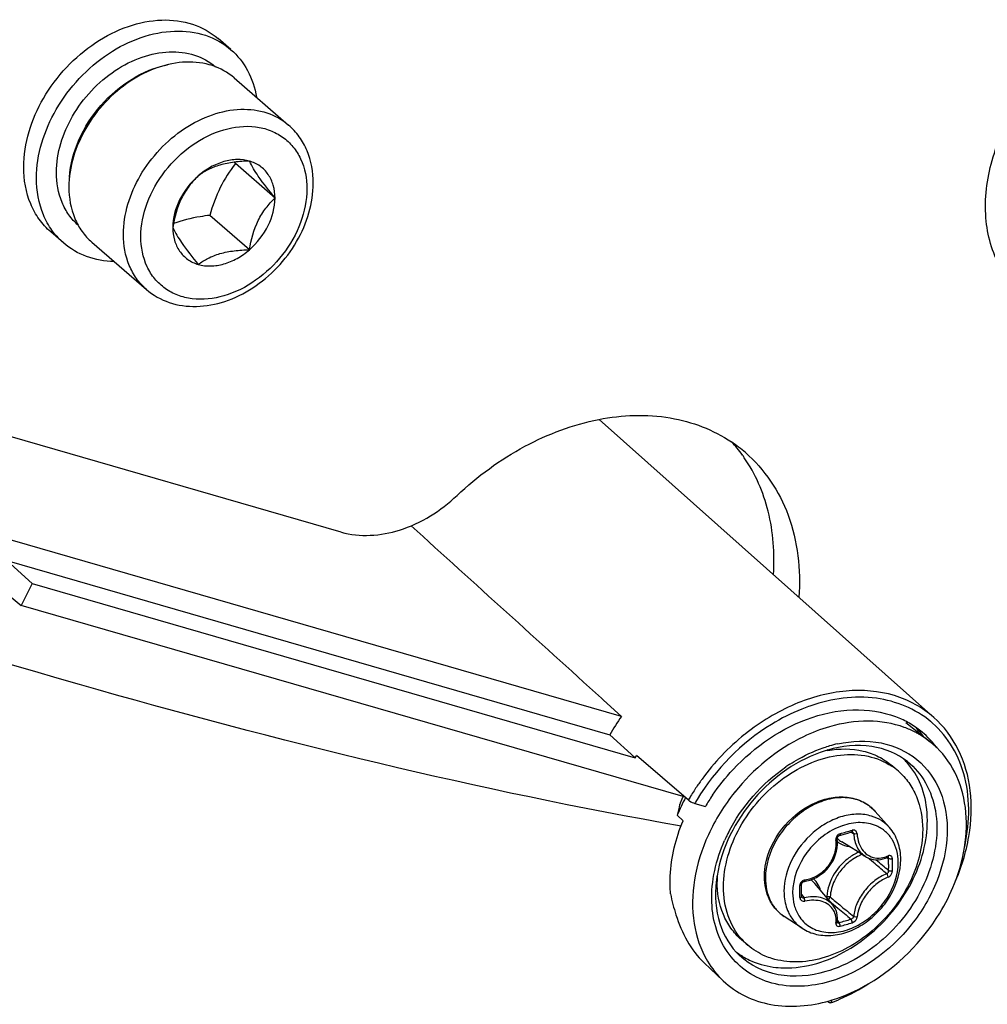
# Model space of a CAD drawing. Header units: millimetres. Extents: x 0 to 420, y 0 to 297.
# Tile 490 of 502: x 383 to 387, y 225 to 229. Entities that reach past the tile are written whole.
import ezdxf

# ---------------------------------------------------------------- set-up
doc = ezdxf.new("R2010")
doc.units = ezdxf.units.MM
doc.header["$LTSCALE"] = 23.1
doc.layers.get('0').update_dxf_attribs({"linetype": 'CONTINUOUS'})

msp = doc.modelspace()

# ---------------------------------------------------------------- linework, layer by layer
at = {"color": 7, "linetype": 'CONTINUOUS'}
for p, q in [((383.9571, 228.9163), (383.9071, 228.9596)), ((383.9698, 228.8061), (384.183, 228.6214)), ((384.1298, 228.3362), (383.9748, 228.4705)), ((384.0298, 228.1341), (383.8748, 228.2684)), ((383.3024, 228.1603), (383.2524, 228.2036)), ((384.3886, 227.0298), (380.4672, 228.1618)), ((383.4133, 228.1635), (383.6265, 227.9789)), ((385.3973, 227.47), (386.7067, 226.3054)), ((385.485, 226.3095), (382.7575, 227.0969)), ((383.0813, 226.9184), (385.4395, 226.2377)), ((383.0813, 226.9184), (383.1798, 226.8288)), ((383.0358, 226.8266), (383.1373, 226.743)), ((383.1798, 226.8288), (383.1373, 226.743)), ((383.1798, 226.8288), (385.5391, 226.1477)), ((385.7259, 225.9958), (383.1373, 226.743)), ((385.4063, 226.3808), (385.4151, 226.3728)), ((385.4151, 226.3728), (385.485, 226.3095)), ((386.5977, 226.2857), (386.693, 226.2096)), ((385.4395, 226.2377), (385.5376, 226.1491)), ((385.5376, 226.1491), (385.5391, 226.1477)), ((385.5391, 226.1477), (385.5441, 226.1563)), ((385.7468, 225.9822), (385.544, 226.1563)), ((386.5683, 226.095), (386.5433, 226.1167)), ((385.7127, 225.9649), (385.713, 225.9659)), ((385.7717, 225.9693), (385.8134, 225.9573)), ((385.7025, 225.9226), (385.7261, 225.9016)), ((386.5332, 225.875), (386.4778, 225.9376)), ((386.3293, 225.8326), (386.3296, 225.8341)), ((386.3293, 225.8311), (386.3293, 225.8326)), ((386.3301, 225.8207), (386.3293, 225.8311)), ((386.3296, 225.8341), (386.33, 225.8357)), ((386.33, 225.8357), (386.3307, 225.8372)), ((386.3307, 225.8372), (386.3315, 225.8387)), ((386.3315, 225.8387), (386.3325, 225.84)), ((386.3325, 225.84), (386.3337, 225.8412)), ((386.3337, 225.8412), (386.3349, 225.8422)), ((386.3349, 225.8422), (386.3362, 225.843)), ((386.3362, 225.843), (386.3375, 225.8436)), ((386.3375, 225.8436), (386.3381, 225.8437)), ((386.3381, 225.8437), (386.3529, 225.8479)), ((386.3529, 225.8479), (386.3618, 225.8504)), ((386.3618, 225.8504), (386.3706, 225.853)), ((386.3706, 225.853), (386.3854, 225.8574)), ((386.3823, 225.8565), (386.3934, 225.8505)), ((386.3854, 225.8574), (386.386, 225.8576)), ((386.386, 225.8576), (386.3871, 225.8577)), ((386.3871, 225.8577), (386.388, 225.8576)), ((386.388, 225.8576), (386.3888, 225.8574)), ((386.3888, 225.8574), (386.3891, 225.8573)), ((386.3265, 225.7821), (386.3289, 225.7949)), ((386.3289, 225.7949), (386.3301, 225.8078)), ((386.3301, 225.8078), (386.3301, 225.8207)), ((386.4392, 225.7613), (386.3464, 225.8188)), ((386.3125, 225.7452), (386.3183, 225.7572)), ((386.3183, 225.7572), (386.3229, 225.7695)), ((386.3229, 225.7695), (386.3265, 225.7821)), ((386.4391, 225.7613), (386.4429, 225.7591)), ((386.4429, 225.7591), (386.4513, 225.7551)), ((386.4513, 225.7551), (386.4601, 225.752)), ((386.5085, 225.752), (386.5185, 225.7552)), ((386.5185, 225.7552), (386.526, 225.7582)), ((386.5231, 225.757), (386.5301, 225.7533)), ((386.5269, 225.7588), (386.526, 225.7582)), ((386.526, 225.7582), (386.5273, 225.7586)), ((386.5273, 225.7586), (386.5278, 225.7587)), ((386.2894, 225.7126), (386.298, 225.7229)), ((386.298, 225.7229), (386.3058, 225.7337)), ((386.3058, 225.7337), (386.3125, 225.7452)), ((386.4601, 225.752), (386.4693, 225.75)), ((386.4693, 225.75), (386.4789, 225.7489)), ((386.4789, 225.7489), (386.4886, 225.7489)), ((386.4795, 225.7489), (386.4819, 225.7469)), ((386.4886, 225.7489), (386.4985, 225.7499)), ((386.4985, 225.7499), (386.5085, 225.752)), ((386.2353, 225.6743), (386.2473, 225.68)), ((386.2473, 225.68), (386.2588, 225.6868)), ((386.2588, 225.6868), (386.2697, 225.6945)), ((386.2697, 225.6945), (386.2799, 225.7032)), ((386.2799, 225.7032), (386.2894, 225.7126)), ((386.1898, 225.6537), (386.19, 225.655)), ((386.1898, 225.6529), (386.1898, 225.6537)), ((386.1899, 225.6342), (386.1898, 225.6529)), ((386.19, 225.655), (386.1905, 225.6564)), ((386.1905, 225.6564), (386.1912, 225.6578)), ((386.1912, 225.6578), (386.1921, 225.6591)), ((386.1921, 225.6591), (386.1932, 225.6604)), ((386.1932, 225.6604), (386.1945, 225.6615)), ((386.1945, 225.6615), (386.1958, 225.6624)), ((386.1958, 225.6624), (386.1972, 225.6632)), ((386.1972, 225.6632), (386.1987, 225.6638)), ((386.1987, 225.6638), (386.2001, 225.6642)), ((386.2001, 225.6642), (386.2006, 225.6643)), ((386.2006, 225.6643), (386.2102, 225.6661)), ((386.2102, 225.6661), (386.2229, 225.6696)), ((386.2229, 225.6696), (386.2353, 225.6743)), ((386.3114, 225.5724), (386.2414, 225.6558)), ((386.1898, 225.6056), (386.1899, 225.6291)), ((386.1898, 225.6124), (386.1991, 225.6001)), ((386.1898, 225.6052), (386.1898, 225.6056)), ((386.1899, 225.6044), (386.1898, 225.6052)), ((386.1899, 225.6291), (386.1899, 225.6342)), ((386.1901, 225.6037), (386.1899, 225.6044)), ((386.1904, 225.6032), (386.1901, 225.6037)), ((386.2884, 225.6052), (386.2848, 225.6042)), ((386.298, 225.5884), (386.3314, 225.5601)), ((386.3161, 225.5662), (386.3114, 225.5724)), ((386.3209, 225.5583), (386.3161, 225.5662)), ((386.1918, 225.4808), (386.122, 225.5267)), ((386.3247, 225.5499), (386.3209, 225.5583)), ((386.3275, 225.5411), (386.3247, 225.5499)), ((386.3294, 225.5318), (386.3275, 225.5411)), ((386.3302, 225.5222), (386.3294, 225.5318)), ((386.3292, 225.5042), (386.3301, 225.5034)), ((386.3292, 225.5042), (386.3293, 225.5041)), ((386.3293, 225.5051), (386.33, 225.5123)), ((386.3293, 225.5045), (386.3293, 225.5051)), ((386.3293, 225.5042), (386.3293, 225.5045)), ((386.3293, 225.5041), (386.3293, 225.5042)), ((386.3293, 225.5041), (386.3293, 225.5041)), ((386.3299, 225.5113), (386.3359, 225.5031)), ((386.33, 225.5123), (386.3302, 225.5222)), ((386.3301, 225.5034), (386.331, 225.5029)), ((385.9791, 225.4147), (385.9541, 225.4363)), ((385.8086, 225.3452), (385.8835, 225.2749)), ((386.2906, 225.1956), (386.2966, 225.1905)), ((386.3037, 225.1896), (386.3024, 225.1888))]:
    msp.add_line(p, q, dxfattribs=at)
for centre, radius, start, end in [((386.7321, 230.5931), 3.4798, 217.4698, 217.5899), ((385.6005, 226.9137), 0.5647, 49.1121, 56.096), ((385.4934, 226.9942), 0.574, 35.9707, 42.6066), ((385.485, 226.988), 0.5845, 34.7155, 35.9822), ((386.4528, 225.6787), 0.7097, 109.4203, 111.7249), ((386.4477, 225.6932), 0.6943, 108.6304, 109.4149), ((386.2358, 225.784), 0.9165, 145.0102, 150.3295), ((386.4249, 225.9604), 0.3723, 65.4059, 65.984), ((386.4274, 225.9656), 0.3665, 60.8683, 65.4152), ((386.4651, 225.9187), 0.3698, 62.7861, 70.0184), ((386.4319, 225.9738), 0.3571, 52.1189, 60.8685), ((386.387, 226.0132), 0.3545, 39.7902, 44.9595), ((386.4346, 225.9775), 0.3526, 51.3783, 52.0948), ((386.4493, 225.9961), 0.3824, 48.5835, 50.1979), ((386.5496, 225.5152), 0.9289, 128.8768, 143.7603), ((386.5293, 225.5386), 0.8979, 128.4944, 128.8086), ((386.4701, 225.9289), 0.3585, 60.3613, 62.7529), ((386.4732, 225.9342), 0.3523, 51.4094, 60.3711), ((386.4345, 225.9774), 0.3527, 45.1238, 51.3734), ((386.3842, 226.0109), 0.3581, 37.9629, 39.7925), ((386.4324, 225.9753), 0.3557, 39.8833, 45.1176), ((386.4271, 225.7101), 0.487, 106.1133, 107.3228), ((386.4424, 225.6962), 0.518, 106.1134, 107.3858), ((386.4378, 225.7123), 0.5012, 102.3187, 106.1235), ((386.4285, 225.9721), 0.3607, 36.5231, 39.8819), ((386.3626, 225.7773), 0.4052, 99.9885, 101.4563), ((386.3906, 225.9406), 0.2831, 42.6059, 46.1215), ((386.4975, 225.5745), 0.652, 122.8462, 124.5399), ((386.4019, 225.9028), 0.2542, 49.1138, 56.5118), ((386.3896, 225.9397), 0.2844, 41.9998, 42.6077), ((386.5458, 225.5179), 0.9242, 143.7552, 144.5649), ((386.5397, 225.5221), 0.9168, 145.7861, 147.2162), ((386.5433, 225.5196), 0.9212, 144.5648, 145.7865), ((386.3983, 225.6327), 0.7538, 151.5473, 157.3797), ((386.2628, 225.7461), 0.592, 156.1222, 158.3075), ((386.2716, 225.7439), 0.6011, 155.7151, 157.7608), ((386.2716, 225.7422), 0.6017, 155.407, 156.1264), ((386.2761, 225.7419), 0.6061, 155.5446, 155.7177), ((386.2772, 225.7414), 0.6072, 155.2325, 155.5445), ((386.2744, 225.7409), 0.6048, 155.0789, 155.4074), ((386.2786, 225.7408), 0.6088, 154.9071, 155.2325), ((386.2761, 225.7401), 0.6067, 154.7598, 155.0789), ((386.5246, 225.5314), 0.8991, 148.7816, 149.9069), ((386.5329, 225.5264), 0.9088, 147.2157, 148.7811), ((386.5273, 225.5295), 0.8743, 148.6078, 149.7971), ((386.5145, 225.5436), 0.814, 145.8248, 149.459), ((386.5711, 225.4973), 0.8243, 141.2071, 141.3892), ((396.9151, 223.251), 11.5265, 166.38196, 166.59805), ((386.2655, 225.7464), 0.5945, 157.7633, 158.3391), ((386.3626, 225.8355), 0.1539, 50.5352, 52.3899), ((386.3627, 225.8357), 0.1537, 47.2036, 50.5349), ((386.3622, 225.8351), 0.1545, 41.5302, 47.1948), ((386.4288, 225.6519), 0.2433, 109.0705, 109.2293), ((386.4827, 225.5598), 0.6504, 155.0574, 155.9788), ((386.4877, 225.5575), 0.6559, 154.2378, 155.0576), ((386.4913, 225.5558), 0.6599, 153.6901, 154.2381), ((386.4944, 225.5542), 0.6634, 152.9605, 153.69), ((386.3937, 225.8951), 0.0898, 224.1498, 225.1349), ((386.3939, 225.8954), 0.0901, 225.1677, 238.1926), ((385.808, 227.7832), 2.0045, 285.3931, 286.8075), ((386.4948, 225.5935), 0.202, 114.0645, 126.4053), ((378.3422, 216.1872), 12.5417, 49.56104, 49.72441), ((386.4844, 225.8616), 0.1071, 290.317, 292.2631), ((386.4832, 225.8646), 0.1103, 292.2624, 294.0755), ((386.5086, 225.5756), 0.2113, 135.0983, 148.1044), ((379.0773, 217.0486), 11.4092, 49.26308, 49.56466), ((378.4988, 216.2506), 12.4061, 49.65654, 49.94798), ((385.0648, 225.7296), 1.4654, 0.0023, 0.9288), ((385.1135, 225.7296), 1.4168, 359.0554, 0.003), ((385.0666, 225.7287), 1.4783, 0.0024, 0.9289), ((385.1157, 225.7287), 1.4292, 359.0555, 0.003), ((386.3484, 225.6083), 0.4956, 170.966, 172.5115), ((386.258, 225.6639), 0.399, 176.7952, 179.9853), ((386.3384, 225.6096), 0.4855, 172.5131, 173.5718), ((384.0425, 225.6243), 2.1407, 0.0023, 0.6425), ((386.2059, 225.6485), 0.0216, 99.0638, 106.7637), ((386.1723, 225.5978), 0.0902, 40.0257, 53.8865), ((386.1571, 225.5975), 0.1114, 16.5086, 23.3442), ((384.1225, 225.6243), 2.0607, 359.3452, 0.0019), ((386.1871, 225.6056), 0.00271, 351.6033, 359.3214), ((393.9542, 234.6894), 11.8794, 229.89404, 230.16205), ((393.0058, 233.5522), 10.3986, 230.16047, 230.51372), ((393.4443, 233.9817), 11.0235, 229.81565, 230.16603), ((385.9611, 226.8902), 1.4368, 285.1211, 287.0773), ((385.9618, 226.8883), 1.4495, 285.1302, 287.0863), ((386.1456, 225.6069), 0.2543, 221.708, 229.0965), ((386.1066, 225.6126), 0.2831, 232.7252, 236.2895), ((386.108, 225.6148), 0.2856, 236.2886, 238.5626)]:
    msp.add_arc(centre, radius, start, end, dxfattribs=at)
msp.add_ellipse((377.9102, 233.5277), major_axis=(23.9533, -21.8), ratio=0.007825, start_param=-1.277935, end_param=-1.245388, dxfattribs=at)
for points, knots in [([(383.1468, 228.4566), (383.1468, 228.55), (383.1933, 228.6949), (383.3097, 228.8503), (383.4234, 228.9473), (383.5512, 229.012), (383.6829, 229.0388), (383.8073, 229.0238), (383.8783, 228.9845), (383.9071, 228.9596)], [0, 0, 0, 0, 0.256473, 0.394543, 0.531644, 0.662632, 0.784011, 0.89531, 1, 1, 1, 1]), ([(383.1968, 228.4133), (383.1968, 228.5067), (383.2433, 228.6516), (383.3597, 228.807), (383.4734, 228.904), (383.6012, 228.9687), (383.7329, 228.9955), (383.8573, 228.9805), (383.9283, 228.9412), (383.9571, 228.9162)], [0, 0, 0, 0, 0.256473, 0.394543, 0.531644, 0.662632, 0.784011, 0.89531, 1, 1, 1, 1]), ([(383.9571, 228.9162), (383.9834, 228.8935), (384.0289, 228.8359), (384.0512, 228.7665), (384.0573, 228.7303)], [0, 0, 0, 0, 0.486901, 1, 1, 1, 1]), ([(383.2747, 228.4358), (383.2747, 228.5122), (383.3127, 228.6308), (383.4078, 228.7581), (383.5008, 228.8376), (383.6053, 228.8908), (383.713, 228.9131), (383.815, 228.9013), (383.8733, 228.8695), (383.897, 228.8492)], [0, 0, 0, 0, 0.256356, 0.394367, 0.531444, 0.662461, 0.783913, 0.895292, 1, 1, 1, 1]), ([(386.968, 228.0641), (386.9347, 228.1229), (386.8959, 228.2658), (386.9248, 228.4925), (387.0281, 228.7137), (387.1386, 228.8406), (387.2022, 228.8957)], [0, 0, 0, 0, 0.218995, 0.462606, 0.727301, 1, 1, 1, 1]), ([(383.9698, 228.8061), (383.9453, 228.8273), (383.8849, 228.8607), (383.7792, 228.8734), (383.6673, 228.8507), (383.5586, 228.7956), (383.462, 228.7132), (383.363, 228.5811), (383.3235, 228.458), (383.3235, 228.3786)], [0, 0, 0, 0, 0.10469, 0.215989, 0.337368, 0.468357, 0.605457, 0.743527, 1, 1, 1, 1]), ([(383.3256, 228.4178), (383.329, 228.4677), (383.3567, 228.5698), (383.4431, 228.7031), (383.5635, 228.8065), (383.6609, 228.8475), (383.7097, 228.8574)], [0, 0, 0, 0, 0.242198, 0.500473, 0.758486, 1, 1, 1, 1]), ([(383.5367, 228.1939), (383.5367, 228.2733), (383.5763, 228.3964), (383.6753, 228.5286), (383.7719, 228.611), (383.8805, 228.666), (383.9924, 228.6888), (384.0982, 228.676), (384.1585, 228.6426), (384.183, 228.6214)], [0, 0, 0, 0, 0.256473, 0.394543, 0.531643, 0.662632, 0.784011, 0.89531, 1, 1, 1, 1]), ([(383.605, 228.1847), (383.605, 228.2293), (383.6241, 228.3223), (383.695, 228.4466), (383.7993, 228.547), (383.9228, 228.6095), (384.0324, 228.6218), (384.1104, 228.6031), (384.1607, 228.5765), (384.2019, 228.5381), (384.2432, 228.4723), (384.2545, 228.4121), (384.2545, 228.3722)], [0, 0, 0, 0, 0.129668, 0.269359, 0.410763, 0.544839, 0.665836, 0.721902, 0.775957, 0.829435, 0.883905, 1, 1, 1, 1]), ([(384.2795, 228.3939), (384.2795, 228.4371), (384.268, 228.5025), (384.2267, 228.577), (384.1985, 228.608), (384.183, 228.6214)], [0, 0, 0, 0, 0.511244, 0.757317, 1, 1, 1, 1]), ([(383.2524, 228.2036), (383.2356, 228.2183), (383.2048, 228.2521), (383.1592, 228.3349), (383.1468, 228.4079), (383.1468, 228.4566)], [0, 0, 0, 0, 0.238021, 0.481682, 1, 1, 1, 1]), ([(384.0298, 228.4806), (384.0142, 228.485), (383.9801, 228.489), (383.9279, 228.4802), (383.8762, 228.4581), (383.8446, 228.4357), (383.8298, 228.4228)], [0, 0, 0, 0, 0.224948, 0.467386, 0.727185, 1, 1, 1, 1]), ([(384.0298, 228.4806), (384.0099, 228.48), (383.971, 228.4775), (383.9159, 228.4673), (383.8683, 228.4489), (383.8415, 228.4317), (383.8298, 228.4228)], [0, 0, 0, 0, 0.28232, 0.551495, 0.791281, 1, 1, 1, 1]), ([(383.9748, 228.4705), (383.9523, 228.4413), (383.911, 228.3773), (383.8855, 228.3056), (383.8748, 228.2684)], [0, 0, 0, 0, 0.486957, 1, 1, 1, 1]), ([(384.1298, 228.3362), (384.1071, 228.3641), (384.0707, 228.41), (384.0391, 228.4598), (384.0298, 228.4806)], [0, 0, 0, 0, 0.612491, 1, 1, 1, 1]), ([(384.1298, 228.3362), (384.1298, 228.353), (384.1257, 228.3856), (384.1055, 228.4295), (384.0726, 228.4631), (384.0445, 228.4763), (384.0298, 228.4806)], [0, 0, 0, 0, 0.266795, 0.515912, 0.756237, 1, 1, 1, 1]), ([(383.3024, 228.1603), (383.2856, 228.175), (383.2548, 228.2088), (383.2092, 228.2916), (383.1968, 228.3646), (383.1968, 228.4133)], [0, 0, 0, 0, 0.238021, 0.481682, 1, 1, 1, 1]), ([(383.36, 228.2295), (383.3464, 228.2415), (383.3216, 228.2693), (383.2848, 228.3368), (383.2747, 228.3962), (383.2747, 228.4358)], [0, 0, 0, 0, 0.237987, 0.481694, 1, 1, 1, 1]), ([(383.8298, 228.4228), (383.8171, 228.4106), (383.7923, 228.3835), (383.7515, 228.3182), (383.7364, 228.26), (383.7298, 228.2207)], [0, 0, 0, 0, 0.230581, 0.47882, 1, 1, 1, 1]), ([(383.8298, 228.4228), (383.7997, 228.3968), (383.7509, 228.3348), (383.7298, 228.2578), (383.7298, 228.2207)], [0, 0, 0, 0, 0.51821, 1, 1, 1, 1]), ([(383.3235, 228.3786), (383.3235, 228.3372), (383.3341, 228.2751), (383.3728, 228.2048), (383.3989, 228.176), (383.4133, 228.1635)], [0, 0, 0, 0, 0.518318, 0.761979, 1, 1, 1, 1]), ([(384.2545, 228.3722), (384.2545, 228.3277), (384.2355, 228.2347), (384.1646, 228.1104), (384.0603, 228.01), (383.9367, 227.9475), (383.8271, 227.9352), (383.7492, 227.9539), (383.6989, 227.9804), (383.6576, 228.0188), (383.6163, 228.0847), (383.605, 228.1448), (383.605, 228.1847)], [0, 0, 0, 0, 0.129668, 0.269359, 0.410763, 0.544839, 0.665836, 0.721902, 0.775957, 0.829435, 0.883905, 1, 1, 1, 1]), ([(383.6265, 227.9789), (383.6525, 227.9563), (383.7155, 227.9209), (383.8246, 227.9063), (383.9381, 227.9278), (384.0466, 227.9815), (384.1423, 228.0619), (384.2179, 228.1625), (384.2671, 228.275), (384.2795, 228.3551), (384.2795, 228.3939)], [0, 0, 0, 0, 0.110355, 0.224909, 0.346504, 0.475444, 0.609358, 0.744151, 0.875428, 1, 1, 1, 1]), ([(384.0298, 228.1341), (384.0364, 228.1734), (384.0515, 228.2316), (384.0923, 228.2969), (384.1171, 228.324), (384.1298, 228.3362)], [0, 0, 0, 0, 0.52118, 0.769419, 1, 1, 1, 1]), ([(384.0298, 228.1341), (384.0599, 228.1602), (384.1086, 228.2222), (384.1298, 228.2992), (384.1298, 228.3362)], [0, 0, 0, 0, 0.51821, 1, 1, 1, 1]), ([(383.8748, 228.2684), (383.8622, 228.2668), (383.814, 228.2601), (383.7662, 228.2488), (383.7325, 228.2363)], [0, 0, 0, 0, 0.261215, 1, 1, 1, 1]), ([(383.7298, 228.2207), (383.7391, 228.2), (383.7707, 228.1502), (383.8071, 228.1043), (383.8298, 228.0764)], [0, 0, 0, 0, 0.387509, 1, 1, 1, 1]), ([(383.7298, 228.2207), (383.7298, 228.204), (383.7339, 228.1714), (383.754, 228.1274), (383.7869, 228.0939), (383.8151, 228.0807), (383.8298, 228.0764)], [0, 0, 0, 0, 0.266795, 0.515912, 0.756237, 1, 1, 1, 1]), ([(383.6265, 227.9789), (383.6122, 227.9913), (383.5861, 228.0201), (383.5473, 228.0905), (383.5367, 228.1525), (383.5367, 228.1939)], [0, 0, 0, 0, 0.238021, 0.481682, 1, 1, 1, 1]), ([(383.5006, 228.0877), (383.464, 228.0886), (383.3921, 228.1008), (383.3287, 228.1376), (383.3024, 228.1603)], [0, 0, 0, 0, 0.51308, 1, 1, 1, 1]), ([(383.8298, 228.0764), (383.8453, 228.0719), (383.8794, 228.068), (383.9316, 228.0768), (383.9834, 228.0989), (384.0149, 228.1213), (384.0298, 228.1341)], [0, 0, 0, 0, 0.224948, 0.467386, 0.727185, 1, 1, 1, 1]), ([(383.8298, 228.0764), (383.8415, 228.0853), (383.8683, 228.1025), (383.9159, 228.1209), (383.971, 228.1311), (384.0099, 228.1335), (384.0298, 228.1341)], [0, 0, 0, 0, 0.208719, 0.448505, 0.71768, 1, 1, 1, 1]), ([(384.8419, 227.1731), (384.9214, 227.248), (385.0944, 227.3749), (385.3838, 227.484), (385.6707, 227.4957), (385.8443, 227.4302), (385.9155, 227.3824)], [0, 0, 0, 0, 0.279692, 0.541857, 0.780601, 1, 1, 1, 1]), ([(385.7185, 225.8807), (384.9245, 226.0187), (383.1972, 226.4458), (381.5117, 227.0068), (380.6011, 227.3393)], [0, 0, 0, 0, 0.45396, 1, 1, 1, 1]), ([(385.9701, 227.3406), (386.0446, 227.2761), (386.1646, 227.0952), (386.1867, 226.8828), (386.1794, 226.7749)], [0, 0, 0, 0, 0.476915, 1, 1, 1, 1]), ([(386.0796, 226.8637), (386.0849, 226.9464), (386.0739, 227.108), (386.009, 227.258), (385.9654, 227.3209)], [0, 0, 0, 0, 0.519799, 1, 1, 1, 1]), ([(384.3886, 227.0298), (384.4618, 227.0087), (384.6359, 227.0219), (384.7782, 227.1131), (384.8419, 227.1731)], [0, 0, 0, 0, 0.465516, 1, 1, 1, 1]), ([(386.7067, 226.3054), (386.6628, 226.3444), (386.5517, 226.4047), (386.3567, 226.4193), (386.1537, 226.3641), (386.029, 226.2879), (385.9704, 226.2414)], [0, 0, 0, 0, 0.220902, 0.457901, 0.718638, 1, 1, 1, 1]), ([(386.6941, 226.2898), (386.6351, 226.339), (386.4746, 226.4035), (386.3074, 226.3786), (386.2259, 226.3511)], [0, 0, 0, 0, 0.471571, 1, 1, 1, 1]), ([(386.1902, 226.338), (386.1491, 226.3216), (385.9865, 226.239), (385.8527, 226.1024), (385.781, 225.9849)], [0, 0, 0, 0, 0.24306, 1, 1, 1, 1]), ([(386.2311, 226.3054), (386.2893, 226.3248), (386.4068, 226.3463), (386.5255, 226.3232), (386.5764, 226.3005)], [0, 0, 0, 0, 0.523768, 1, 1, 1, 1]), ([(385.841, 226.0009), (385.8652, 226.0364), (385.969, 226.1666), (386.1139, 226.2663), (386.2311, 226.3054)], [0, 0, 0, 0, 0.257864, 1, 1, 1, 1]), ([(386.7875, 225.6557), (386.8136, 225.7145), (386.8514, 225.8344), (386.8588, 226.0164), (386.8129, 226.1814), (386.7461, 226.2704), (386.7067, 226.3054)], [0, 0, 0, 0, 0.276835, 0.534764, 0.773567, 1, 1, 1, 1]), ([(386.2986, 226.2688), (386.2638, 226.2588), (386.1224, 226.2039), (386.0006, 226.1032), (385.9287, 226.0137)], [0, 0, 0, 0, 0.239812, 1, 1, 1, 1]), ([(386.5915, 226.2663), (386.5469, 226.2825), (386.4471, 226.2987), (386.348, 226.2831), (386.2986, 226.2688)], [0, 0, 0, 0, 0.479541, 1, 1, 1, 1]), ([(386.825, 225.7897), (386.8467, 225.8805), (386.8526, 226.0235), (386.7868, 226.1899), (386.7329, 226.2558), (386.7023, 226.2828)], [0, 0, 0, 0, 0.528186, 0.768963, 1, 1, 1, 1]), ([(386.3309, 226.202), (386.3862, 226.214), (386.4979, 226.2193), (386.6498, 226.1513), (386.7456, 226.0157), (386.7698, 225.8428), (386.7267, 225.6592), (386.5947, 225.4344), (386.4234, 225.3086), (386.2988, 225.2726)], [0, 0, 0, 0, 0.119392, 0.22816, 0.336356, 0.454374, 0.585726, 0.726493, 1, 1, 1, 1]), ([(386.1439, 226.1223), (386.1553, 226.1297), (386.2008, 226.1571), (386.2499, 226.1787), (386.2876, 226.1905)], [0, 0, 0, 0, 0.256628, 1, 1, 1, 1]), ([(386.604, 226.1324), (386.5644, 226.164), (386.4584, 226.2066), (386.3472, 226.1939), (386.2919, 226.1779)], [0, 0, 0, 0, 0.468572, 1, 1, 1, 1]), ([(386.2923, 226.1764), (386.3376, 226.1843), (386.4077, 226.1844), (386.4916, 226.1543), (386.5274, 226.1304), (386.5433, 226.1167)], [0, 0, 0, 0, 0.519582, 0.762838, 1, 1, 1, 1]), ([(386.7876, 225.6557), (386.8081, 225.7074), (386.8365, 225.8122), (386.8359, 225.9691), (386.7895, 226.1085), (386.7282, 226.1815), (386.693, 226.2096)], [0, 0, 0, 0, 0.278775, 0.536818, 0.77451, 1, 1, 1, 1]), ([(386.2821, 226.175), (386.1755, 226.1418), (385.9834, 226.006), (385.8765, 225.7963), (385.859, 225.6861)], [0, 0, 0, 0, 0.500056, 1, 1, 1, 1]), ([(385.884, 225.6423), (385.884, 225.7229), (385.9224, 225.8479), (386.02, 225.9844), (386.1158, 226.0715), (386.2248, 226.1329), (386.3386, 226.1634), (386.4484, 226.16), (386.5143, 226.1333), (386.5421, 226.1148)], [0, 0, 0, 0, 0.254142, 0.391, 0.527564, 0.659013, 0.781772, 0.894694, 1, 1, 1, 1]), ([(386.2488, 225.3435), (386.3319, 225.3675), (386.4892, 225.4613), (386.6232, 225.6428), (386.6774, 225.8086), (386.6863, 225.9299), (386.6626, 226.0411), (386.6243, 226.1041), (386.601, 226.13)], [0, 0, 0, 0, 0.260989, 0.532289, 0.661973, 0.783062, 0.894976, 1, 1, 1, 1]), ([(386.604, 226.1324), (386.6324, 226.1097), (386.6819, 226.0509), (386.7197, 225.9387), (386.7207, 225.8123), (386.6738, 225.6354), (386.5382, 225.4386), (386.3724, 225.3367), (386.2841, 225.3113)], [0, 0, 0, 0, 0.104524, 0.214592, 0.333967, 0.462949, 0.735941, 1, 1, 1, 1]), ([(386.5683, 226.095), (386.5835, 226.0818), (386.6111, 226.0514), (386.6521, 225.9768), (386.6634, 225.9111), (386.6634, 225.8673)], [0, 0, 0, 0, 0.238021, 0.481682, 1, 1, 1, 1]), ([(385.927, 226.0116), (385.8867, 225.9611), (385.8191, 225.8527), (385.763, 225.6763), (385.7588, 225.5034), (385.7945, 225.3975), (385.821, 225.3529)], [0, 0, 0, 0, 0.275388, 0.53757, 0.779176, 1, 1, 1, 1]), ([(386.4565, 225.9574), (386.4402, 225.97), (386.4008, 225.9891), (386.3334, 225.9945), (386.2627, 225.9781), (386.1945, 225.9419), (386.1342, 225.8889), (386.0725, 225.8049), (386.048, 225.7272), (386.048, 225.6772)], [0, 0, 0, 0, 0.104897, 0.216899, 0.338904, 0.47012, 0.607003, 0.744549, 1, 1, 1, 1]), ([(386.2492, 225.9745), (386.2697, 225.983), (386.3117, 225.9949), (386.3754, 225.9954), (386.4335, 225.9768), (386.465, 225.952), (386.4778, 225.9376)], [0, 0, 0, 0, 0.270574, 0.524505, 0.765155, 1, 1, 1, 1]), ([(385.7468, 225.9822), (385.7483, 225.9809), (385.756, 225.9755), (385.7647, 225.9713), (385.7717, 225.9693)], [0, 0, 0, 0, 0.219061, 1, 1, 1, 1]), ([(386.0527, 225.7477), (386.0653, 225.7974), (386.1165, 225.891), (386.2017, 225.955), (386.2492, 225.9745)], [0, 0, 0, 0, 0.499995, 1, 1, 1, 1]), ([(386.4637, 225.9192), (386.4461, 225.9246), (386.4073, 225.9296), (386.3478, 225.9203), (386.2886, 225.8954), (386.2151, 225.8439), (386.1452, 225.7554), (386.1208, 225.6674), (386.1208, 225.6252)], [0, 0, 0, 0, 0.108641, 0.225762, 0.35139, 0.483442, 0.751147, 1, 1, 1, 1]), ([(386.5332, 225.875), (386.5241, 225.8853), (386.5027, 225.9036), (386.4771, 225.9152), (386.4637, 225.9192)], [0, 0, 0, 0, 0.49562, 1, 1, 1, 1]), ([(385.6769, 225.6157), (385.6749, 225.6388), (385.6734, 225.7362), (385.6976, 225.8332), (385.7261, 225.9016)], [0, 0, 0, 0, 0.237938, 1, 1, 1, 1]), ([(386.3487, 225.8817), (386.3218, 225.8723), (386.2698, 225.8432), (386.1893, 225.7618), (386.1546, 225.6753), (386.1546, 225.6195)], [0, 0, 0, 0, 0.249772, 0.51087, 1, 1, 1, 1]), ([(386.4826, 225.8812), (386.4629, 225.8898), (386.417, 225.8984), (386.3717, 225.8896), (386.3493, 225.8819)], [0, 0, 0, 0, 0.475901, 1, 1, 1, 1]), ([(386.5676, 225.7387), (386.5676, 225.7544), (386.5641, 225.7848), (386.5473, 225.8265), (386.5197, 225.8602), (386.4954, 225.8755), (386.4826, 225.8812)], [0, 0, 0, 0, 0.267263, 0.518158, 0.759229, 1, 1, 1, 1]), ([(386.5775, 225.7499), (386.5775, 225.7729), (386.5707, 225.8184), (386.5477, 225.8586), (386.5332, 225.875)], [0, 0, 0, 0, 0.512429, 1, 1, 1, 1]), ([(386.6634, 225.8673), (386.6634, 225.7947), (386.6321, 225.682), (386.5505, 225.5543), (386.4691, 225.469), (386.3746, 225.4029), (386.2728, 225.3604), (386.1704, 225.3445), (386.1039, 225.3533), (386.0737, 225.3626)], [0, 0, 0, 0, 0.248664, 0.382511, 0.517375, 0.649236, 0.774656, 0.891563, 1, 1, 1, 1]), ([(386.3401, 225.8506), (386.3352, 225.8493), (386.3263, 225.8423), (386.3234, 225.8315), (386.324, 225.8264)], [0, 0, 0, 0, 0.497141, 1, 1, 1, 1]), ([(386.3401, 225.8506), (386.3402, 225.8498), (386.3403, 225.8475), (386.3396, 225.8442), (386.3381, 225.8437)], [0, 0, 0, 0, 0.348, 1, 1, 1, 1]), ([(386.3877, 225.8644), (386.3877, 225.8635), (386.3879, 225.8612), (386.387, 225.8579), (386.3854, 225.8574)], [0, 0, 0, 0, 0.339767, 1, 1, 1, 1]), ([(386.4068, 225.8503), (386.4065, 225.8548), (386.4033, 225.862), (386.3945, 225.8655), (386.3899, 225.865), (386.3877, 225.8644)], [0, 0, 0, 0, 0.502703, 0.74499, 1, 1, 1, 1]), ([(386.3934, 225.8504), (386.3933, 225.8512), (386.3928, 225.8539), (386.3909, 225.8563), (386.3891, 225.8573)], [0, 0, 0, 0, 0.264576, 1, 1, 1, 1]), ([(386.3934, 225.8505), (386.3944, 225.8322), (386.4019, 225.7976), (386.4254, 225.7698), (386.4391, 225.7613)], [0, 0, 0, 0, 0.531229, 1, 1, 1, 1]), ([(386.4068, 225.8502), (386.4045, 225.8496), (386.3999, 225.8491), (386.3953, 225.8496), (386.3934, 225.8504)], [0, 0, 0, 0, 0.5364, 1, 1, 1, 1]), ([(386.4068, 225.8503), (386.4075, 225.8378), (386.4119, 225.8141), (386.4282, 225.7832), (386.4533, 225.7618), (386.4741, 225.7561), (386.4843, 225.7554)], [0, 0, 0, 0, 0.279104, 0.533854, 0.769255, 1, 1, 1, 1]), ([(386.2988, 225.2726), (386.2266, 225.2518), (386.1097, 225.2443), (385.9765, 225.3039), (385.9004, 225.3768), (385.8518, 225.4732), (385.8263, 225.6275), (385.8551, 225.7494), (385.8886, 225.8246)], [0, 0, 0, 0, 0.252012, 0.367712, 0.481437, 0.598714, 0.723798, 1, 1, 1, 1]), ([(386.2025, 225.6698), (386.2202, 225.6726), (386.2553, 225.6857), (386.297, 225.7229), (386.3226, 225.7722), (386.326, 225.809), (386.324, 225.8264)], [0, 0, 0, 0, 0.24849, 0.504031, 0.757203, 1, 1, 1, 1]), ([(386.324, 225.8263), (386.3254, 225.8268), (386.3275, 225.8275), (386.3294, 225.8296), (386.3293, 225.8304)], [0, 0, 0, 0, 0.63264, 1, 1, 1, 1]), ([(386.33, 225.8188), (386.3333, 225.8164), (386.3473, 225.8074), (386.3636, 225.8022), (386.376, 225.8004)], [0, 0, 0, 0, 0.245283, 1, 1, 1, 1]), ([(386.3749, 225.7561), (386.367, 225.7502), (386.337, 225.7249), (386.3138, 225.6915), (386.3024, 225.6644)], [0, 0, 0, 0, 0.251119, 1, 1, 1, 1]), ([(386.4264, 225.7693), (386.4203, 225.7669), (386.3955, 225.7558), (386.3734, 225.7392), (386.3589, 225.7247)], [0, 0, 0, 0, 0.242416, 1, 1, 1, 1]), ([(386.4843, 225.7554), (386.4874, 225.7552), (386.5, 225.755), (386.5127, 225.7578), (386.5216, 225.7612)], [0, 0, 0, 0, 0.242499, 1, 1, 1, 1]), ([(386.5282, 225.7639), (386.5283, 225.7633), (386.5282, 225.7616), (386.5277, 225.7597), (386.5269, 225.7588)], [0, 0, 0, 0, 0.296838, 1, 1, 1, 1]), ([(386.5301, 225.7533), (386.5301, 225.7539), (386.5301, 225.7559), (386.529, 225.758), (386.5277, 225.7587)], [0, 0, 0, 0, 0.295427, 1, 1, 1, 1]), ([(386.5447, 225.7527), (386.5446, 225.7566), (386.5422, 225.7634), (386.5341, 225.7657), (386.5301, 225.7647), (386.5282, 225.7639)], [0, 0, 0, 0, 0.500392, 0.734456, 1, 1, 1, 1]), ([(386.0444, 225.6829), (386.0444, 225.6882), (386.0451, 225.71), (386.0487, 225.7317), (386.0527, 225.7477)], [0, 0, 0, 0, 0.244438, 1, 1, 1, 1]), ([(386.1786, 225.5299), (386.189, 225.5132), (386.218, 225.4834), (386.278, 225.4619), (386.3457, 225.465), (386.4139, 225.4909), (386.4761, 225.5364), (386.5409, 225.6141), (386.5676, 225.6899), (386.5676, 225.7387)], [0, 0, 0, 0, 0.105488, 0.213714, 0.331476, 0.460622, 0.598286, 0.738716, 1, 1, 1, 1]), ([(386.1918, 225.4808), (386.2089, 225.4696), (386.2487, 225.4533), (386.3143, 225.4506), (386.381, 225.4679), (386.4441, 225.5028), (386.4993, 225.5525), (386.5556, 225.631), (386.5775, 225.7032), (386.5775, 225.7499)], [0, 0, 0, 0, 0.11076, 0.226584, 0.349536, 0.479279, 0.613227, 0.747471, 1, 1, 1, 1]), ([(386.5447, 225.7527), (386.5423, 225.7517), (386.5372, 225.7511), (386.5321, 225.752), (386.5301, 225.7533)], [0, 0, 0, 0, 0.520163, 1, 1, 1, 1]), ([(386.122, 225.5267), (386.1098, 225.5347), (386.0874, 225.5543), (386.0538, 225.605), (386.0444, 225.652), (386.0444, 225.6829)], [0, 0, 0, 0, 0.241984, 0.486768, 1, 1, 1, 1]), ([(386.048, 225.6772), (386.048, 225.6471), (386.0569, 225.6018), (386.0891, 225.553), (386.1104, 225.5343), (386.122, 225.5267)], [0, 0, 0, 0, 0.517982, 0.760912, 1, 1, 1, 1]), ([(386.3292, 225.6872), (386.3251, 225.6806), (386.3109, 225.6547), (386.3026, 225.6252), (386.3015, 225.6034)], [0, 0, 0, 0, 0.261592, 1, 1, 1, 1]), ([(386.5228, 225.6935), (386.5061, 225.6874), (386.4735, 225.6681), (386.4333, 225.6275), (386.4043, 225.5793), (386.3945, 225.5437), (386.3934, 225.5268)], [0, 0, 0, 0, 0.24174, 0.507568, 0.769195, 1, 1, 1, 1]), ([(386.5282, 225.681), (386.5126, 225.6751), (386.4822, 225.6568), (386.4446, 225.6187), (386.4174, 225.5736), (386.4079, 225.5403), (386.4068, 225.5245)], [0, 0, 0, 0, 0.241461, 0.507728, 0.769702, 1, 1, 1, 1]), ([(386.5228, 225.6935), (386.5239, 225.694), (386.528, 225.697), (386.5303, 225.7024), (386.5301, 225.7062)], [0, 0, 0, 0, 0.233629, 1, 1, 1, 1]), ([(386.5282, 225.681), (386.5284, 225.6846), (386.5268, 225.6894), (386.5237, 225.6929), (386.5228, 225.6935)], [0, 0, 0, 0, 0.766459, 1, 1, 1, 1]), ([(386.5282, 225.681), (386.5304, 225.6819), (386.539, 225.6873), (386.5446, 225.6975), (386.5447, 225.7051)], [0, 0, 0, 0, 0.2401, 1, 1, 1, 1]), ([(386.5447, 225.7051), (386.5423, 225.7041), (386.5372, 225.7036), (386.5321, 225.7048), (386.5301, 225.7062)], [0, 0, 0, 0, 0.516682, 1, 1, 1, 1]), ([(385.856, 225.664), (385.8498, 225.6091), (385.8556, 225.5017), (385.9115, 225.4075), (385.9472, 225.374)], [0, 0, 0, 0, 0.529979, 1, 1, 1, 1]), ([(385.9541, 225.4363), (385.9389, 225.4495), (385.9112, 225.48), (385.8702, 225.5545), (385.859, 225.6202), (385.859, 225.664)], [0, 0, 0, 0, 0.238021, 0.481682, 1, 1, 1, 1]), ([(385.9557, 225.4377), (385.9322, 225.4641), (385.8947, 225.5299), (385.884, 225.6042), (385.884, 225.6423)], [0, 0, 0, 0, 0.481107, 1, 1, 1, 1]), ([(386.1997, 225.6692), (386.1951, 225.6678), (386.1868, 225.6622), (386.183, 225.6528), (386.1831, 225.6483)], [0, 0, 0, 0, 0.515676, 1, 1, 1, 1]), ([(386.1831, 225.6483), (386.184, 225.6485), (386.1866, 225.6491), (386.1898, 225.6511), (386.1898, 225.6529)], [0, 0, 0, 0, 0.335626, 1, 1, 1, 1]), ([(386.2025, 225.6698), (386.2025, 225.6685), (386.2025, 225.6666), (386.2013, 225.6644), (386.2006, 225.6643)], [0, 0, 0, 0, 0.650306, 1, 1, 1, 1]), ([(386.2594, 225.6416), (386.258, 225.6448), (386.252, 225.657), (386.2436, 225.6679), (386.2363, 225.6748)], [0, 0, 0, 0, 0.255247, 1, 1, 1, 1]), ([(386.3024, 225.6644), (386.3004, 225.6596), (386.2933, 225.6405), (386.2891, 225.6203), (386.2884, 225.6052)], [0, 0, 0, 0, 0.258896, 1, 1, 1, 1]), ([(386.4524, 225.2645), (386.5647, 225.3306), (386.6939, 225.4602), (386.7717, 225.6155), (386.7876, 225.6557)], [0, 0, 0, 0, 0.75102, 1, 1, 1, 1]), ([(385.6769, 225.6157), (385.6824, 225.5879), (385.7072, 225.4904), (385.7556, 225.3949), (385.8086, 225.3452)], [0, 0, 0, 0, 0.280678, 1, 1, 1, 1]), ([(386.1208, 225.6252), (386.1208, 225.6179), (386.1221, 225.59), (386.1292, 225.5623), (386.1379, 225.5436)], [0, 0, 0, 0, 0.261199, 1, 1, 1, 1]), ([(386.1546, 225.6195), (386.1546, 225.6034), (386.1583, 225.572), (386.1706, 225.5427), (386.1786, 225.5299)], [0, 0, 0, 0, 0.516185, 1, 1, 1, 1]), ([(386.1831, 225.6008), (386.184, 225.6009), (386.1865, 225.6015), (386.1895, 225.6034), (386.1897, 225.6052)], [0, 0, 0, 0, 0.321323, 1, 1, 1, 1]), ([(386.1831, 225.6008), (386.1831, 225.5985), (386.184, 225.5941), (386.1901, 225.5869), (386.198, 225.586), (386.2025, 225.587)], [0, 0, 0, 0, 0.245151, 0.483798, 1, 1, 1, 1]), ([(386.1904, 225.6032), (386.1914, 225.602), (386.1941, 225.6), (386.1975, 225.5998), (386.1991, 225.6001)], [0, 0, 0, 0, 0.481798, 1, 1, 1, 1]), ([(386.3114, 225.5724), (386.3056, 225.5793), (386.2909, 225.5915), (386.2634, 225.6021), (386.2319, 225.6052), (386.2101, 225.6025), (386.1991, 225.6001)], [0, 0, 0, 0, 0.222882, 0.461558, 0.720944, 1, 1, 1, 1]), ([(386.2025, 225.587), (386.2025, 225.5894), (386.2017, 225.5939), (386.2003, 225.5983), (386.1991, 225.6001)], [0, 0, 0, 0, 0.526671, 1, 1, 1, 1]), ([(386.2884, 225.6052), (386.2907, 225.6058), (386.2952, 225.6059), (386.2997, 225.6046), (386.3015, 225.6034)], [0, 0, 0, 0, 0.526419, 1, 1, 1, 1]), ([(386.2884, 225.6052), (386.2884, 225.6047), (386.2885, 225.6023), (386.2891, 225.6), (386.2897, 225.5983)], [0, 0, 0, 0, 0.234277, 1, 1, 1, 1]), ([(386.2939, 225.5932), (386.2969, 225.5947), (386.3001, 225.5982), (386.3014, 225.6024), (386.3015, 225.6034)], [0, 0, 0, 0, 0.762591, 1, 1, 1, 1]), ([(386.3148, 225.5515), (386.31, 225.5594), (386.2968, 225.574), (386.2693, 225.5873), (386.2368, 225.5919), (386.214, 225.5895), (386.2025, 225.587)], [0, 0, 0, 0, 0.221381, 0.457911, 0.717649, 1, 1, 1, 1]), ([(386.1379, 225.5436), (386.1439, 225.5309), (386.159, 225.5071), (386.1802, 225.4884), (386.1918, 225.4808)], [0, 0, 0, 0, 0.504391, 1, 1, 1, 1]), ([(386.324, 225.5006), (386.3252, 225.5095), (386.3252, 225.5273), (386.3191, 225.5441), (386.3148, 225.5515)], [0, 0, 0, 0, 0.513521, 1, 1, 1, 1]), ([(386.3831, 225.5167), (386.3843, 225.517), (386.3889, 225.5189), (386.393, 225.5232), (386.3934, 225.5268)], [0, 0, 0, 0, 0.265099, 1, 1, 1, 1]), ([(386.3877, 225.5028), (386.3901, 225.5035), (386.3989, 225.5079), (386.4062, 225.5172), (386.4068, 225.5245)], [0, 0, 0, 0, 0.257299, 1, 1, 1, 1]), ([(386.4068, 225.5245), (386.4034, 225.5234), (386.3982, 225.5236), (386.3942, 225.526), (386.3934, 225.5268)], [0, 0, 0, 0, 0.768189, 1, 1, 1, 1]), ([(386.324, 225.5006), (386.3237, 225.4986), (386.3239, 225.4947), (386.329, 225.488), (386.3361, 225.488), (386.3401, 225.4891)], [0, 0, 0, 0, 0.250198, 0.477776, 1, 1, 1, 1]), ([(386.324, 225.5006), (386.3247, 225.5008), (386.3269, 225.5015), (386.3291, 225.5034), (386.3293, 225.5051)], [0, 0, 0, 0, 0.303916, 1, 1, 1, 1]), ([(386.331, 225.5029), (386.3314, 225.5028), (386.333, 225.5024), (386.3347, 225.5027), (386.3359, 225.5031)], [0, 0, 0, 0, 0.220787, 1, 1, 1, 1]), ([(386.3401, 225.4891), (386.3404, 225.4916), (386.3396, 225.4966), (386.3376, 225.5013), (386.3359, 225.5031)], [0, 0, 0, 0, 0.510568, 1, 1, 1, 1]), ([(386.3877, 225.5028), (386.388, 225.5053), (386.3871, 225.5103), (386.3848, 225.515), (386.3831, 225.5167)], [0, 0, 0, 0, 0.50766, 1, 1, 1, 1]), ([(386.0737, 225.3626), (386.0649, 225.3654), (386.0309, 225.3777), (385.9994, 225.3971), (385.9791, 225.4147)], [0, 0, 0, 0, 0.254749, 1, 1, 1, 1]), ([(386.2841, 225.3113), (386.2243, 225.294), (386.1017, 225.2817), (385.9881, 225.3357), (385.9472, 225.374)], [0, 0, 0, 0, 0.526815, 1, 1, 1, 1]), ([(385.959, 225.371), (385.9678, 225.3656), (386.005, 225.3456), (386.0464, 225.3337), (386.078, 225.3293)], [0, 0, 0, 0, 0.245084, 1, 1, 1, 1]), ([(386.078, 225.3293), (386.0916, 225.3274), (386.1489, 225.3228), (386.2069, 225.3314), (386.2488, 225.3435)], [0, 0, 0, 0, 0.239792, 1, 1, 1, 1]), ([(385.8835, 225.2749), (385.9085, 225.2514), (385.9669, 225.2112), (386.1078, 225.1656), (386.225, 225.1763), (386.2988, 225.1976)], [0, 0, 0, 0, 0.234243, 0.475825, 1, 1, 1, 1]), ([(386.2988, 225.1976), (386.3119, 225.2014), (386.3651, 225.2187), (386.416, 225.243), (386.4524, 225.2645)], [0, 0, 0, 0, 0.243781, 1, 1, 1, 1]), ([(386.3024, 225.1888), (386.3152, 225.1936), (386.3672, 225.2148), (386.4168, 225.2418), (386.4524, 225.2647)], [0, 0, 0, 0, 0.245348, 1, 1, 1, 1])]:
    msp.add_open_spline(points, degree=3, knots=knots, dxfattribs=at)
for points in [[(385.9035, 225.8558), (385.9551, 225.9568), (386.0344, 226.0473), (386.1278, 226.1116)], [(385.821, 225.3529), (385.8381, 225.3243), (385.8592, 225.2977), (385.8835, 225.2749)], [(386.3024, 225.1888), (386.3005, 225.1881), (386.2981, 225.1892), (386.2966, 225.1905)], [(386.3065, 225.1993), (386.3065, 225.1959), (386.3062, 225.1918), (386.3037, 225.1896)]]:
    msp.add_open_spline(points, degree=3, dxfattribs=at)

doc.saveas('drawing.dxf')
